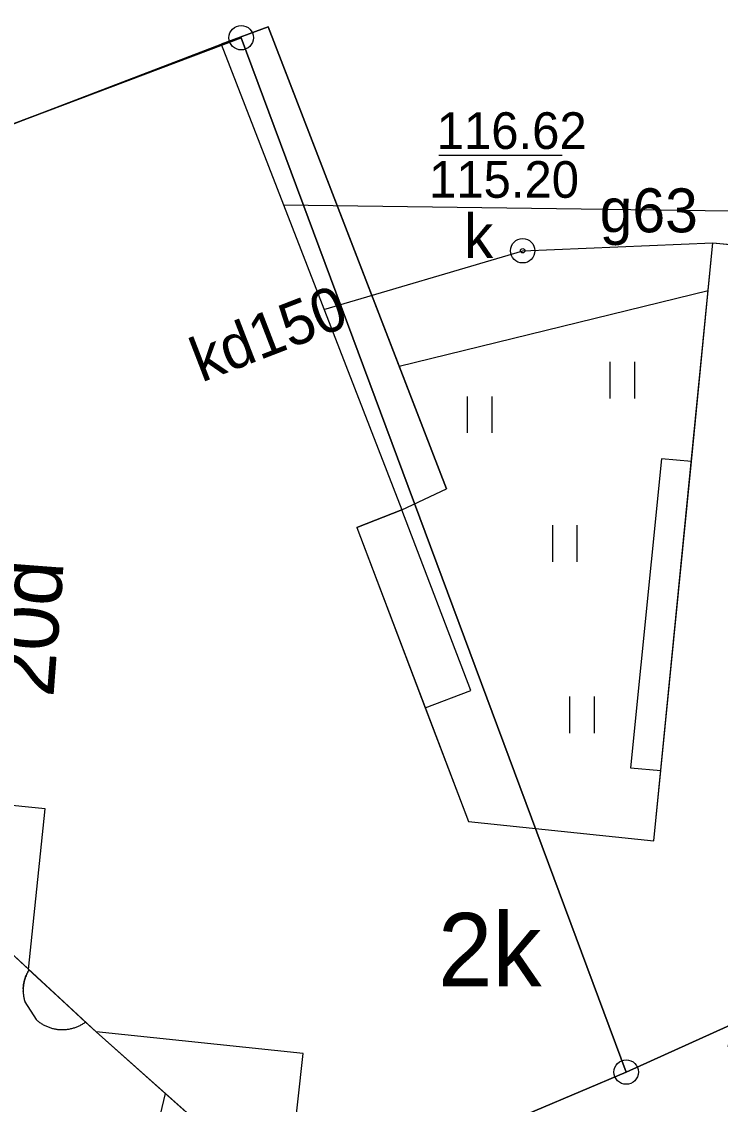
# Model space of a CAD drawing. Extents: x 6434771 to 6436222, y 5663454 to 5664782.
# Drawn here: x 6435258.86 to 6435273.15, y 5664272.2 to 5664294.36 of the extents above; entities that cross this region are included whole.
import ezdxf

# ---------------------------------------------------------------- set-up
doc = ezdxf.new("R2010")
doc.units = 0
for name, color, linetype in [('Warstwa 1', 7, 'Continuous'), ('Warstwa 10', 7, 'Continuous'), ('Warstwa 12', 7, 'Continuous'), ('Warstwa 13', 7, 'Continuous'), ('Warstwa 14', 7, 'Continuous'), ('Warstwa 2', 7, 'Continuous'), ('Warstwa 4', 7, 'Continuous'), ('Warstwa 5', 7, 'Continuous'), ('Warstwa 6', 7, 'Continuous'), ('Warstwa 7', 7, 'Continuous'), ('Warstwa 9', 7, 'Continuous')]:
    doc.layers.add(name, color=color, linetype=linetype)

msp = doc.modelspace()

# ---------------------------------------------------------------- linework, layer by layer
at = {"layer": 'Warstwa 1'}
for p, q in [((6435240.027, 5664285.223), (6435263.354, 5664294.031)), ((6435240.027, 5664285.223), (6435263.354, 5664294.031)), ((6435263.354, 5664294.031), (6435271.228, 5664272.863)), ((6435263.354, 5664294.031), (6435271.228, 5664272.863)), ((6435271.228, 5664272.863), (6435288.884, 5664280.85)), ((6435271.228, 5664272.863), (6435288.884, 5664280.85)), ((6435268.423, 5664271.677), (6435271.228, 5664272.863)), ((6435268.423, 5664271.677), (6435271.228, 5664272.863))]:
    msp.add_line(p, q, dxfattribs=at)
for points in [[(6435256.01, 5664291.24), (6435262.942, 5664293.896), (6435266.637, 5664284.37), (6435265.722, 5664284.011), (6435268, 5664277.993), (6435271.795, 5664277.597), (6435273.003, 5664289.834), (6435279.845, 5664289.171)], [(6435264.285, 5664270.217), (6435260.387, 5664273.685), (6435257.49, 5664276.37)]]:
    msp.add_lwpolyline(points, dxfattribs=at)
at = {"layer": 'Warstwa 10'}
for centre in [(6435263.354, 5664294.031), (6435271.228, 5664272.863)]:
    msp.add_circle(centre, 0.25, dxfattribs=at)
at = {"layer": 'Warstwa 12'}
msp.add_lwpolyline([(6435281.736, 5664289.267), (6435279.95, 5664290.39), (6435264.22, 5664290.601)], dxfattribs=at)
at = {"layer": 'Warstwa 14'}
msp.add_line((6435267.395, 5664291.63), (6435269.919, 5664291.63), dxfattribs=at)
msp.add_circle((6435269.111, 5664289.671), 0.045, dxfattribs=at)
at = {"layer": 'Warstwa 2'}
for points in [[(6435266.637, 5664284.37), (6435267.552, 5664284.799), (6435263.906, 5664294.255), (6435262.942, 5664293.896)], [(6435272.561, 5664285.359), (6435271.95, 5664285.416), (6435271.313, 5664279.093), (6435271.937, 5664279.035)], [(6435265.722, 5664284.011), (6435267.12, 5664280.317), (6435268.052, 5664280.673), (6435266.637, 5664284.37)], [(6435259.017, 5664274.955), (6435259.011, 5664274.946), (6435259.005, 5664274.936), (6435258.999, 5664274.926), (6435258.993, 5664274.916), (6435258.988, 5664274.906), (6435258.983, 5664274.896), (6435258.978, 5664274.886), (6435258.973, 5664274.876), (6435258.968, 5664274.865), (6435258.964, 5664274.855), (6435258.958, 5664274.844), (6435258.954, 5664274.834), (6435258.946, 5664274.814), (6435258.942, 5664274.803), (6435258.939, 5664274.792), (6435258.935, 5664274.781), (6435258.932, 5664274.771), (6435258.928, 5664274.76), (6435258.925, 5664274.749), (6435258.922, 5664274.738), (6435258.919, 5664274.727), (6435258.917, 5664274.716), (6435258.914, 5664274.705), (6435258.912, 5664274.693), (6435258.909, 5664274.682), (6435258.907, 5664274.671), (6435258.905, 5664274.66), (6435258.904, 5664274.649), (6435258.902, 5664274.637), (6435258.901, 5664274.626), (6435258.9, 5664274.615), (6435258.898, 5664274.604), (6435258.897, 5664274.592), (6435258.897, 5664274.581), (6435258.896, 5664274.57), (6435258.896, 5664274.558), (6435258.896, 5664274.547), (6435258.896, 5664274.536), (6435258.896, 5664274.524), (6435258.895, 5664274.513), (6435258.896, 5664274.501), (6435258.896, 5664274.49), (6435258.897, 5664274.479), (6435258.898, 5664274.468), (6435258.899, 5664274.456), (6435258.901, 5664274.445), (6435258.901, 5664274.434), (6435258.903, 5664274.423), (6435258.904, 5664274.411), (6435258.906, 5664274.4), (6435258.909, 5664274.389), (6435258.911, 5664274.378), (6435258.913, 5664274.367), (6435258.915, 5664274.356), (6435258.917, 5664274.345), (6435258.92, 5664274.334), (6435258.923, 5664274.323), (6435258.927, 5664274.312), (6435258.93, 5664274.301), (6435259.16, 5664273.938), (6435259.174, 5664273.926), (6435259.188, 5664273.913), (6435259.202, 5664273.902), (6435259.217, 5664273.891), (6435259.232, 5664273.881), (6435259.247, 5664273.87), (6435259.262, 5664273.861), (6435259.277, 5664273.85), (6435259.292, 5664273.841), (6435259.308, 5664273.832), (6435259.324, 5664273.824), (6435259.341, 5664273.816), (6435259.357, 5664273.807), (6435259.374, 5664273.8), (6435259.391, 5664273.793), (6435259.408, 5664273.786), (6435259.425, 5664273.78), (6435259.441, 5664273.773), (6435259.459, 5664273.768), (6435259.476, 5664273.763), (6435259.494, 5664273.758), (6435259.511, 5664273.754), (6435259.529, 5664273.749), (6435259.547, 5664273.746), (6435259.565, 5664273.743), (6435259.583, 5664273.74), (6435259.601, 5664273.737), (6435259.619, 5664273.736), (6435259.638, 5664273.734), (6435259.656, 5664273.733), (6435259.674, 5664273.733), (6435259.692, 5664273.732), (6435259.71, 5664273.732), (6435259.729, 5664273.733), (6435259.747, 5664273.734), (6435259.765, 5664273.735), (6435259.783, 5664273.737), (6435259.801, 5664273.739), (6435259.819, 5664273.742), (6435259.837, 5664273.745), (6435259.855, 5664273.748), (6435259.873, 5664273.752), (6435259.89, 5664273.756), (6435259.908, 5664273.761), (6435259.925, 5664273.766), (6435259.943, 5664273.771), (6435259.961, 5664273.777), (6435259.978, 5664273.783), (6435259.995, 5664273.79), (6435260.011, 5664273.796), (6435260.028, 5664273.804), (6435260.044, 5664273.812), (6435260.061, 5664273.82), (6435260.077, 5664273.829), (6435260.092, 5664273.837), (6435260.108, 5664273.846), (6435260.123, 5664273.856), (6435260.14, 5664273.866), (6435260.154, 5664273.877), (6435260.168, 5664273.888)]]:
    msp.add_lwpolyline(points, close=True, dxfattribs=at)
at = {"layer": 'Warstwa 4'}
for points in [[(6435259.006, 5664274.965), (6435259.343, 5664278.248), (6435257.305, 5664278.453), (6435257.362, 5664279.052), (6435257.976, 5664285.976), (6435256.01, 5664291.24), (6435262.942, 5664293.896), (6435266.637, 5664284.37), (6435265.722, 5664284.011), (6435268, 5664277.993), (6435271.795, 5664277.597), (6435273.003, 5664289.834), (6435279.845, 5664289.171), (6435279.355, 5664284.226), (6435279.787, 5664284.391), (6435281.62, 5664279.656)], [(6435281.582, 5664276.565), (6435279.834, 5664275.899), (6435273.304, 5664273.408), (6435275.176, 5664268.615), (6435264.259, 5664269.647), (6435264.285, 5664270.217), (6435264.622, 5664273.243), (6435260.387, 5664273.685), (6435259.006, 5664274.965)]]:
    msp.add_lwpolyline(points, dxfattribs=at)
msp.add_circle((6435269.111, 5664289.671), 0.25, dxfattribs=at)
at = {"layer": 'Warstwa 5'}
for p, q in [((6435266.583, 5664287.311), (6435272.906, 5664288.856)), ((6435272.561, 5664285.359), (6435272.906, 5664288.856)), ((6435270.902, 5664286.646), (6435270.902, 5664287.396)), ((6435271.402, 5664286.646), (6435271.402, 5664287.396)), ((6435266.583, 5664287.311), (6435267.552, 5664284.799)), ((6435267.985, 5664285.942), (6435267.985, 5664286.692)), ((6435268.485, 5664285.942), (6435268.485, 5664286.692)), ((6435271.937, 5664279.035), (6435272.561, 5664285.359)), ((6435266.637, 5664284.37), (6435267.552, 5664284.799)), ((6435265.722, 5664284.011), (6435266.637, 5664284.37)), ((6435265.722, 5664284.011), (6435267.12, 5664280.317)), ((6435269.728, 5664283.308), (6435269.728, 5664284.058)), ((6435270.228, 5664283.308), (6435270.228, 5664284.058)), ((6435270.079, 5664279.801), (6435270.079, 5664280.551)), ((6435270.579, 5664279.801), (6435270.579, 5664280.551)), ((6435267.12, 5664280.317), (6435268, 5664277.993)), ((6435271.795, 5664277.597), (6435271.937, 5664279.035)), ((6435268, 5664277.993), (6435271.795, 5664277.597)), ((6435257.49, 5664276.37), (6435259.017, 5664274.955)), ((6435258.988, 5664274.906), (6435258.993, 5664274.916)), ((6435258.993, 5664274.916), (6435258.999, 5664274.926)), ((6435258.999, 5664274.926), (6435259.005, 5664274.936)), ((6435259.005, 5664274.936), (6435259.011, 5664274.946)), ((6435259.011, 5664274.946), (6435259.017, 5664274.955)), ((6435258.909, 5664274.682), (6435258.912, 5664274.693)), ((6435258.912, 5664274.693), (6435258.914, 5664274.705)), ((6435258.914, 5664274.705), (6435258.917, 5664274.716)), ((6435258.917, 5664274.716), (6435258.919, 5664274.727)), ((6435258.919, 5664274.727), (6435258.922, 5664274.738)), ((6435258.922, 5664274.738), (6435258.925, 5664274.749)), ((6435258.925, 5664274.749), (6435258.928, 5664274.76)), ((6435258.928, 5664274.76), (6435258.932, 5664274.771)), ((6435258.932, 5664274.771), (6435258.935, 5664274.781)), ((6435258.935, 5664274.781), (6435258.939, 5664274.792)), ((6435258.939, 5664274.792), (6435258.942, 5664274.803)), ((6435258.942, 5664274.803), (6435258.946, 5664274.814)), ((6435258.946, 5664274.814), (6435258.954, 5664274.834)), ((6435258.954, 5664274.834), (6435258.958, 5664274.844)), ((6435258.958, 5664274.844), (6435258.964, 5664274.855)), ((6435258.964, 5664274.855), (6435258.968, 5664274.865)), ((6435258.968, 5664274.865), (6435258.973, 5664274.876)), ((6435258.973, 5664274.876), (6435258.978, 5664274.886)), ((6435258.978, 5664274.886), (6435258.983, 5664274.896)), ((6435258.983, 5664274.896), (6435258.988, 5664274.906)), ((6435258.895, 5664274.513), (6435258.896, 5664274.524)), ((6435258.895, 5664274.513), (6435258.896, 5664274.501)), ((6435258.896, 5664274.57), (6435258.897, 5664274.581)), ((6435258.896, 5664274.57), (6435258.896, 5664274.558)), ((6435258.896, 5664274.558), (6435258.896, 5664274.547)), ((6435258.896, 5664274.547), (6435258.896, 5664274.536)), ((6435258.896, 5664274.536), (6435258.896, 5664274.524)), ((6435258.896, 5664274.501), (6435258.896, 5664274.49)), ((6435258.896, 5664274.49), (6435258.897, 5664274.479)), ((6435258.897, 5664274.592), (6435258.898, 5664274.604)), ((6435258.897, 5664274.592), (6435258.897, 5664274.581)), ((6435258.897, 5664274.479), (6435258.898, 5664274.468)), ((6435258.898, 5664274.604), (6435258.9, 5664274.615)), ((6435258.898, 5664274.468), (6435258.899, 5664274.456)), ((6435258.9, 5664274.615), (6435258.901, 5664274.626)), ((6435258.901, 5664274.626), (6435258.902, 5664274.637)), ((6435258.902, 5664274.637), (6435258.904, 5664274.649)), ((6435258.904, 5664274.649), (6435258.905, 5664274.66)), ((6435258.905, 5664274.66), (6435258.907, 5664274.671)), ((6435258.907, 5664274.671), (6435258.909, 5664274.682)), ((6435258.899, 5664274.456), (6435258.901, 5664274.445)), ((6435258.901, 5664274.445), (6435258.901, 5664274.434)), ((6435258.901, 5664274.434), (6435258.903, 5664274.423)), ((6435258.903, 5664274.423), (6435258.904, 5664274.411)), ((6435258.904, 5664274.411), (6435258.906, 5664274.4)), ((6435258.906, 5664274.4), (6435258.909, 5664274.389)), ((6435258.909, 5664274.389), (6435258.911, 5664274.378)), ((6435258.911, 5664274.378), (6435258.913, 5664274.367)), ((6435258.913, 5664274.367), (6435258.915, 5664274.356)), ((6435258.915, 5664274.356), (6435258.917, 5664274.345)), ((6435258.917, 5664274.345), (6435258.92, 5664274.334)), ((6435258.92, 5664274.334), (6435258.923, 5664274.323)), ((6435258.923, 5664274.323), (6435258.927, 5664274.312)), ((6435258.927, 5664274.312), (6435258.93, 5664274.301)), ((6435258.93, 5664274.301), (6435259.16, 5664273.938)), ((6435259.16, 5664273.938), (6435259.174, 5664273.926)), ((6435259.174, 5664273.926), (6435259.188, 5664273.913)), ((6435259.188, 5664273.913), (6435259.202, 5664273.902)), ((6435259.202, 5664273.902), (6435259.217, 5664273.891)), ((6435259.217, 5664273.891), (6435259.232, 5664273.881)), ((6435259.232, 5664273.881), (6435259.247, 5664273.87)), ((6435259.247, 5664273.87), (6435259.262, 5664273.861)), ((6435259.262, 5664273.861), (6435259.277, 5664273.85)), ((6435259.277, 5664273.85), (6435259.292, 5664273.841)), ((6435259.292, 5664273.841), (6435259.308, 5664273.832)), ((6435259.308, 5664273.832), (6435259.324, 5664273.824)), ((6435259.324, 5664273.824), (6435259.341, 5664273.816)), ((6435259.341, 5664273.816), (6435259.357, 5664273.807)), ((6435259.357, 5664273.807), (6435259.374, 5664273.8)), ((6435260.011, 5664273.796), (6435260.028, 5664273.804)), ((6435260.028, 5664273.804), (6435260.044, 5664273.812)), ((6435260.044, 5664273.812), (6435260.061, 5664273.82)), ((6435260.061, 5664273.82), (6435260.077, 5664273.829)), ((6435260.077, 5664273.829), (6435260.092, 5664273.837)), ((6435260.092, 5664273.837), (6435260.108, 5664273.846)), ((6435260.108, 5664273.846), (6435260.123, 5664273.856)), ((6435260.123, 5664273.856), (6435260.14, 5664273.866)), ((6435260.14, 5664273.866), (6435260.154, 5664273.877)), ((6435260.154, 5664273.877), (6435260.168, 5664273.888)), ((6435260.168, 5664273.888), (6435260.387, 5664273.685)), ((6435259.374, 5664273.8), (6435259.391, 5664273.793)), ((6435259.391, 5664273.793), (6435259.408, 5664273.786)), ((6435259.408, 5664273.786), (6435259.425, 5664273.78)), ((6435259.425, 5664273.78), (6435259.441, 5664273.773)), ((6435259.441, 5664273.773), (6435259.459, 5664273.768)), ((6435259.459, 5664273.768), (6435259.476, 5664273.763)), ((6435259.476, 5664273.763), (6435259.494, 5664273.758)), ((6435259.494, 5664273.758), (6435259.511, 5664273.754)), ((6435259.511, 5664273.754), (6435259.529, 5664273.749)), ((6435259.529, 5664273.749), (6435259.547, 5664273.746)), ((6435259.547, 5664273.746), (6435259.565, 5664273.743)), ((6435259.565, 5664273.743), (6435259.583, 5664273.74)), ((6435259.583, 5664273.74), (6435259.601, 5664273.737)), ((6435259.601, 5664273.737), (6435259.619, 5664273.736)), ((6435259.619, 5664273.736), (6435259.638, 5664273.734)), ((6435259.638, 5664273.734), (6435259.656, 5664273.733)), ((6435259.656, 5664273.733), (6435259.674, 5664273.733)), ((6435259.674, 5664273.733), (6435259.692, 5664273.732)), ((6435259.692, 5664273.732), (6435259.71, 5664273.732)), ((6435259.71, 5664273.732), (6435259.729, 5664273.733)), ((6435259.729, 5664273.733), (6435259.747, 5664273.734)), ((6435259.747, 5664273.734), (6435259.765, 5664273.735)), ((6435259.765, 5664273.735), (6435259.783, 5664273.737)), ((6435259.783, 5664273.737), (6435259.801, 5664273.739)), ((6435259.801, 5664273.739), (6435259.819, 5664273.742)), ((6435259.819, 5664273.742), (6435259.837, 5664273.745)), ((6435259.837, 5664273.745), (6435259.855, 5664273.748)), ((6435259.855, 5664273.748), (6435259.873, 5664273.752)), ((6435259.873, 5664273.752), (6435259.89, 5664273.756)), ((6435259.89, 5664273.756), (6435259.908, 5664273.761)), ((6435259.908, 5664273.761), (6435259.925, 5664273.766)), ((6435259.925, 5664273.766), (6435259.943, 5664273.771)), ((6435259.943, 5664273.771), (6435259.961, 5664273.777)), ((6435259.961, 5664273.777), (6435259.978, 5664273.783)), ((6435259.978, 5664273.783), (6435259.995, 5664273.79)), ((6435259.995, 5664273.79), (6435260.011, 5664273.796)), ((6435260.387, 5664273.685), (6435262.627, 5664271.692))]:
    msp.add_line(p, q, dxfattribs=at)
at = {"layer": 'Warstwa 6'}
for points in [[(6435271.228, 5664272.863), (6435288.884, 5664280.85), (6435284.291, 5664291.297), (6435282.059, 5664305.156), (6435268.046, 5664299.985), (6435238.504, 5664289.102), (6435240.027, 5664285.223), (6435263.354, 5664294.031)], [(6435240.027, 5664285.223), (6435248.364, 5664262.699), (6435268.423, 5664271.677), (6435271.228, 5664272.863), (6435263.354, 5664294.031)], [(6435288.884, 5664280.85), (6435271.228, 5664272.863), (6435268.423, 5664271.677), (6435278.528, 5664248.892), (6435299.068, 5664257.994), (6435297.133, 5664262.518)]]:
    msp.add_lwpolyline(points, close=True, dxfattribs=at)
msp.add_circle((6435269.111, 5664289.671), 0.045, dxfattribs=at)
at = {"layer": 'Warstwa 7'}
for points in [[(6435265.047, 5664288.468), (6435269.111, 5664289.671), (6435273.003, 5664289.834)], [(6435264.656, 5664247.07), (6435260.359, 5664266.354), (6435261.804, 5664272.425)]]:
    msp.add_lwpolyline(points, dxfattribs=at)
at = {"layer": 'Warstwa 9'}
for p, q in [((6435262.942, 5664293.896), (6435263.906, 5664294.255)), ((6435263.906, 5664294.255), (6435266.583, 5664287.311)), ((6435256.01, 5664291.24), (6435262.942, 5664293.896)), ((6435272.906, 5664288.856), (6435273.003, 5664289.834)), ((6435273.003, 5664289.834), (6435279.845, 5664289.171)), ((6435266.583, 5664287.311), (6435272.906, 5664288.856))]:
    msp.add_line(p, q, dxfattribs=at)

# ---------------------------------------------------------------- texts
at = {"layer": 'Warstwa 13'}
for s, rotation, p in [('2eNA', 21.4687, (6435257.551, 5664294.036)), ('g63', 359.9264, (6435270.686, 5664290.05))]:
    msp.add_text(s, height=0.9, rotation=rotation, dxfattribs=at).set_placement(p)
at = {"layer": 'Warstwa 14'}
msp.add_text('115.20', height=0.75, dxfattribs=at).set_placement((6435267.196, 5664290.755))
msp.add_text('20d', height=1.25, rotation=85.6285, dxfattribs=at).set_placement((6435259.513, 5664280.516))
at = {"layer": 'Warstwa 5'}
for s, height, p in [('k', 0.9, (6435267.909, 5664289.52)), ('2k', 1.5, (6435267.378, 5664274.619))]:
    msp.add_text(s, height=height, dxfattribs=at).set_placement(p)
at = {"layer": 'Warstwa 6'}
msp.add_text('116.62', height=0.75, dxfattribs=at).set_placement((6435267.353, 5664291.755))
at = {"layer": 'Warstwa 7'}
msp.add_text('kd150', height=0.9, rotation=21.1192, dxfattribs=at).set_placement((6435262.542, 5664286.971))

doc.saveas('drawing.dxf')
